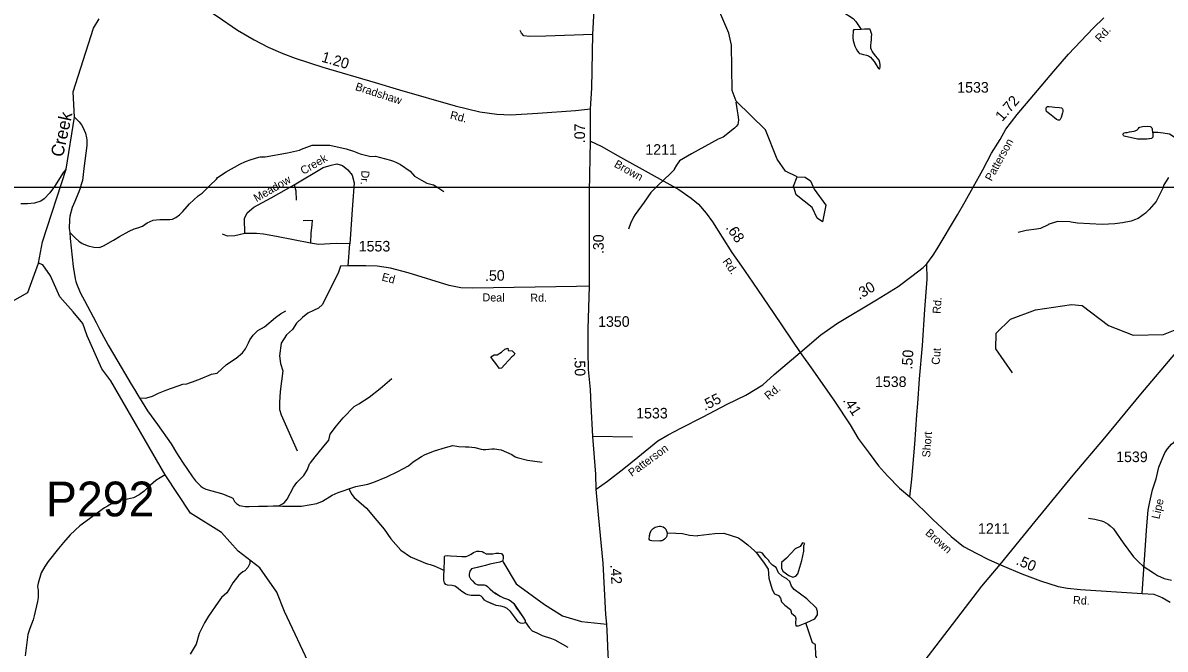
# Model space of a CAD drawing. Extents: x 1473865 to 1648260, y 639067 to 773536.
# Drawn here: x 1501744 to 1515215, y 673226 to 680616 of the extents above; entities that cross this region are included whole.
import ezdxf

# ---------------------------------------------------------------- set-up
doc = ezdxf.new("R2010")
doc.units = 0
for name, color, linetype in [('Exist Hydrographic Creek Single Shore', 7, 'Continuous'), ('Exist Hydrographic Creek Single Shore Label', 7, 'Continuous'), ('Exist Hydrographic Misc Water Feature', 7, 'Continuous'), ('Exist Hydrographic Pond Over 1500 Sq Ft', 7, 'Continuous'), ('Exist Hydrographic Pond Under 1500 Sq Ft', 7, 'Continuous'), ('Exist Road Non-System Type 51', 7, 'Continuous'), ('Exist Road Non-System Type 51 Label', 7, 'Continuous'), ('Exist Road Secondary Mileage Hundredths English Label', 7, 'Continuous'), ('Exist Road Secondary Structure Pipe Number Label', 7, 'Continuous'), ('Exist Road Secondary Type 51 Attributed', 7, 'Continuous'), ('Exist Road Secondary Type 51 Label', 7, 'Continuous'), ('Exist Road Secondary Type 51 Number Label', 7, 'Continuous'), ('Exist Utilities Electrical Transmission Line', 7, 'Continuous'), ('Map Preparation Inset Cut Line', 7, 'Continuous')]:
    doc.layers.add(name, color=color, linetype=linetype)

msp = doc.modelspace()

# ---------------------------------------------------------------- linework, layer by layer
at = {"layer": 'Exist Hydrographic Creek Single Shore'}
for points in [[(1510876, 678797), (1510736, 678866), (1510638, 679009), (1510502, 679353), (1510158, 679692), (1510110, 679817), (1510102, 680353), (1510071, 680494), (1509975, 680713), (1509953, 680897), (1509988, 681194), (1510024, 681654), (1510320, 682357), (1510409, 682690)], [(1501930, 677780), (1501976, 678032), (1502254, 678889), (1502354, 679504), (1502339, 679800), (1502577, 680554), (1502646, 680664)], [(1513413, 676485), (1513218, 676771), (1513221, 676955), (1513390, 677119), (1513684, 677231), (1514110, 677291), (1514235, 677279), (1514548, 677043), (1514838, 676929), (1515196, 676938), (1515373, 677010), (1515567, 677183), (1515620, 677323), (1515943, 677684), (1516089, 677941), (1516238, 678381), (1516350, 678595), (1516528, 679218), (1516717, 679410), (1516785, 679493), (1516876, 679672), (1516963, 679868), (1517072, 680044)], [(1498978, 674558), (1499064, 674962), (1499195, 675284), (1499323, 675492), (1499595, 675715), (1499918, 675942), (1500026, 676061), (1500124, 676212), (1500457, 676388), (1501116, 676996), (1501622, 677330), (1501803, 677435), (1501930, 677780)], [(1505142, 673008), (1504828, 673671), (1504740, 673899), (1504537, 674185), (1504282, 674381), (1504085, 674602), (1503722, 674832), (1503424, 675282), (1502782, 676391), (1502676, 676534), (1502504, 676923), (1502453, 677068), (1502337, 677207), (1502182, 677384), (1502069, 677629), (1501980, 677762), (1501930, 677780)], [(1509341, 674598), (1509446, 674594), (1509523, 674589), (1509604, 674570), (1509697, 674565), (1509705, 674569), (1509903, 674589), (1510009, 674593), (1510184, 674538), (1510228, 674509), (1510295, 674458), (1510374, 674386), (1510418, 674340)], [(1511436, 672629), (1511331, 672712), (1511225, 672823), (1511097, 673147), (1511091, 673282), (1511058, 673299), (1510978, 673537)]]:
    msp.add_lwpolyline(points, dxfattribs=at)
at = {"layer": 'Exist Hydrographic Misc Water Feature'}
for points in [[(1509988, 681194), (1510040, 681142), (1510071, 681118), (1510095, 681105), (1510127, 681093), (1510159, 681080), (1510357, 681009), (1510497, 680986), (1510609, 680980), (1510729, 680964), (1510924, 680914), (1511166, 680829), (1511222, 680808), (1511357, 680758), (1511412, 680745), (1511535, 680665), (1511566, 680632), (1511630, 680538)], [(1511630, 680538), (1511556, 680534), (1511538, 680532), (1511537, 680527), (1511535, 680504), (1511533, 680466), (1511533, 680433), (1511536, 680409), (1511543, 680380), (1511554, 680340), (1511570, 680308), (1511587, 680280), (1511602, 680261), (1511612, 680255), (1511629, 680250), (1511658, 680244), (1511692, 680236), (1511717, 680225), (1511739, 680209), (1511761, 680186), (1511783, 680158), (1511808, 680120), (1511826, 680088), (1511835, 680078), (1511842, 680074), (1511848, 680072), (1511852, 680077), (1511855, 680093), (1511853, 680122), (1511850, 680148), (1511842, 680174), (1511821, 680199), (1511802, 680223), (1511776, 680257), (1511759, 680283), (1511750, 680298), (1511744, 680315), (1511743, 680328), (1511744, 680353), (1511747, 680382), (1511752, 680420), (1511753, 680452), (1511754, 680477), (1511742, 680525), (1511736, 680540), (1511725, 680542), (1511669, 680541), (1511630, 680538)], [(1510152, 679680), (1510168, 679577), (1510175, 679529), (1510182, 679473), (1510181, 679441), (1510175, 679417), (1510158, 679393), (1510136, 679372), (1510004, 679267), (1509945, 679242), (1509630, 679069), (1509489, 678986), (1509452, 678935), (1509423, 678888), (1509423, 678882), (1509401, 678856), (1509376, 678836), (1509232, 678697), (1509150, 678613), (1509070, 678501), (1508966, 678354), (1508947, 678323), (1508910, 678250), (1508887, 678182)], [(1513914, 679621), (1513970, 679617), (1513991, 679611), (1514003, 679601), (1514008, 679586), (1514009, 679571), (1514005, 679552), (1513998, 679525), (1513988, 679499), (1513978, 679477), (1513970, 679469), (1513952, 679468), (1513932, 679476), (1513909, 679496), (1513869, 679526), (1513836, 679554), (1513816, 679571), (1513813, 679585), (1513813, 679604), (1513817, 679620), (1513826, 679630), (1513847, 679630), (1513882, 679625), (1513914, 679621)], [(1502354, 679504), (1502409, 679447), (1502434, 679411), (1502450, 679386), (1502484, 679314), (1502495, 679258), (1502499, 679234), (1502500, 679170), (1502465, 678898), (1502446, 678755), (1502433, 678707), (1502421, 678667), (1502404, 678620), (1502374, 678548), (1502358, 678509), (1502326, 678437), (1502299, 678334), (1502294, 678294), (1502292, 678190), (1502298, 678141)], [(1515067, 679320), (1515068, 679314), (1515071, 679286), (1515070, 679266), (1515063, 679258), (1515054, 679253), (1515032, 679248), (1515021, 679246), (1514998, 679243), (1514938, 679242), (1514890, 679244), (1514731, 679278), (1514722, 679286), (1514719, 679296), (1514719, 679305), (1514730, 679317), (1514749, 679321), (1514767, 679323), (1514795, 679328), (1514849, 679337), (1514880, 679348), (1514890, 679356), (1514899, 679368), (1514907, 679379), (1514917, 679385), (1514948, 679394), (1515004, 679395), (1515038, 679393), (1515046, 679388), (1515056, 679377), (1515061, 679367), (1515063, 679354), (1515067, 679326), (1515067, 679320)], [(1515656, 679110), (1515559, 679176), (1515496, 679213), (1515321, 679268), (1515266, 679303), (1515192, 679315), (1515130, 679320), (1515090, 679321), (1515067, 679320)], [(1502298, 678141), (1502366, 678075), (1502405, 678040), (1502445, 678011), (1502516, 677986), (1502580, 677969), (1502648, 677964), (1502696, 677983), (1502815, 678050), (1502884, 678095), (1502997, 678159), (1503056, 678186), (1503100, 678197), (1503156, 678218), (1503209, 678257), (1503282, 678287), (1503358, 678294), (1503478, 678296), (1503510, 678301), (1503550, 678318), (1503591, 678350), (1503629, 678389), (1503709, 678479), (1503811, 678573), (1503859, 678608), (1503951, 678695), (1504028, 678773), (1504038, 678789), (1504140, 678859), (1504305, 678950), (1504370, 678981), (1504438, 679005), (1504527, 679032), (1504543, 679035), (1504601, 679036), (1504864, 679081), (1505008, 679114), (1505032, 679126), (1505157, 679172), (1505279, 679174), (1505365, 679172), (1505556, 679128), (1505644, 679102), (1505723, 679069), (1505847, 679039), (1505903, 679042), (1506078, 678994), (1506117, 678982), (1506149, 678969), (1506197, 678944), (1506313, 678866), (1506362, 678805), (1506445, 678760), (1506509, 678726), (1506588, 678705), (1506628, 678682), (1506707, 678627)], [(1502254, 678889), (1502222, 678853), (1502119, 678685), (1502064, 678609), (1501995, 678539), (1501956, 678513), (1501880, 678488), (1501801, 678479), (1501721, 678481)], [(1515256, 678792), (1515201, 678703), (1515186, 678667), (1515145, 678580), (1515107, 678509), (1515026, 678413), (1514985, 678371), (1514896, 678309), (1514855, 678290), (1514815, 678274), (1514711, 678256), (1514620, 678245), (1514474, 678235), (1514183, 678252), (1514107, 678264), (1514091, 678266), (1513945, 678273), (1513835, 678237), (1513835, 678233), (1513746, 678191), (1513698, 678180), (1513577, 678166), (1513481, 678142)], [(1502298, 678141), (1502302, 678070), (1502336, 677742), (1502361, 677597), (1502369, 677565), (1502376, 677541), (1502391, 677501), (1502426, 677428), (1502472, 677339), (1502608, 677081), (1502650, 677000), (1502724, 676863), (1502751, 676814), (1502863, 676620), (1503023, 676354), (1503061, 676289), (1503100, 676224), (1503121, 676192)], [(1503121, 676192), (1503192, 676188), (1503232, 676198), (1503272, 676213), (1503345, 676248), (1503441, 676284), (1503631, 676354), (1503679, 676357), (1503711, 676369), (1503743, 676380), (1503840, 676416), (1503969, 676472), (1504031, 676484), (1504037, 676482), (1504147, 676584), (1504260, 676660), (1504333, 676721), (1504370, 676768), (1504407, 676839), (1504420, 676877), (1504461, 676932), (1504516, 676985), (1504594, 677030), (1504723, 677141), (1504781, 677184), (1504846, 677219)], [(1507263, 676676), (1507302, 676700), (1507336, 676700), (1507387, 676731), (1507429, 676767), (1507463, 676778), (1507466, 676748), (1507516, 676747), (1507545, 676714), (1507536, 676690), (1507511, 676674), (1507388, 676541), (1507366, 676538), (1507348, 676559), (1507320, 676597), (1507292, 676637), (1507263, 676676)], [(1504764, 674918), (1504805, 674941), (1504829, 674958), (1504862, 674996), (1504936, 675138), (1504977, 675194), (1505018, 675237), (1505059, 675274), (1505100, 675347), (1505125, 675411), (1505135, 675426), (1505191, 675497), (1505279, 675600), (1505354, 675690), (1505367, 675762), (1505443, 675860), (1505523, 675955), (1505651, 676088), (1505707, 676120), (1505827, 676201), (1505957, 676300), (1506095, 676418)], [(1503121, 676192), (1503213, 676038), (1503334, 675876), (1503494, 675649), (1503556, 675544), (1503628, 675431), (1503743, 675261), (1503782, 675212), (1503827, 675163), (1503845, 675149), (1503864, 675134), (1503904, 675114), (1504087, 675062), (1504111, 675054), (1504167, 675033), (1504198, 675020), (1504222, 675006), (1504241, 674967), (1504263, 674943), (1504301, 674922), (1504324, 674916), (1504364, 674911), (1504412, 674910), (1504524, 674912), (1504628, 674914), (1504698, 674919), (1504764, 674918)], [(1505589, 675118), (1505672, 675144), (1505813, 675174), (1505885, 675196), (1506038, 675261), (1506167, 675323), (1506226, 675352), (1506291, 675391), (1506349, 675436), (1506444, 675498), (1506487, 675521), (1506519, 675536), (1506567, 675555), (1506600, 675567), (1506728, 675604), (1506815, 675628), (1506885, 675617), (1506964, 675612), (1507005, 675615), (1507076, 675604), (1507148, 675584), (1507172, 675582), (1507204, 675581), (1507274, 675590), (1507308, 675589), (1507384, 675576), (1507509, 675522), (1507550, 675497), (1507574, 675488), (1507694, 675456), (1507869, 675431)], [(1503424, 675282), (1503363, 675248), (1503314, 675215), (1503249, 675160), (1503176, 675089), (1503115, 675045), (1503050, 675010), (1502980, 674995), (1502902, 674985), (1502829, 674958), (1502789, 674939), (1502741, 674912), (1502708, 674892), (1502635, 674842), (1502532, 674762), (1502417, 674682), (1502303, 674574), (1502223, 674486), (1502164, 674415), (1502043, 674259), (1502004, 674200), (1501961, 674127), (1501924, 674004), (1501918, 673964), (1501923, 673917), (1501925, 673836), (1501916, 673787), (1501877, 673621), (1501865, 673573), (1501827, 673470), (1501805, 673400), (1501773, 673147)], [(1504764, 674918), (1504808, 674915), (1505032, 674913), (1505213, 674945), (1505277, 674972), (1505390, 675042), (1505463, 675074), (1505523, 675095), (1505589, 675118)], [(1505589, 675118), (1505623, 675049), (1505650, 675017), (1505674, 674994), (1505796, 674890), (1505917, 674743), (1506007, 674642), (1506085, 674529), (1506203, 674395), (1506317, 674317), (1506436, 674263), (1506492, 674242), (1506516, 674233), (1506547, 674225), (1506595, 674208), (1506667, 674178), (1506711, 674153)], [(1514311, 674771), (1514384, 674761), (1514463, 674739), (1514487, 674731), (1514543, 674702), (1514566, 674683), (1514606, 674647), (1514719, 674479), (1514842, 674316), (1514904, 674251), (1514957, 674206), (1515076, 674128), (1515126, 674097), (1515203, 674058), (1515291, 674040)], [(1509341, 674598), (1509337, 674560), (1509331, 674544), (1509312, 674522), (1509296, 674513), (1509280, 674505), (1509264, 674505), (1509256, 674501), (1509160, 674503), (1509144, 674507), (1509136, 674514), (1509132, 674524), (1509133, 674564), (1509137, 674572), (1509138, 674588), (1509154, 674627), (1509177, 674651), (1509199, 674664), (1509247, 674677), (1509263, 674677), (1509295, 674669), (1509311, 674658), (1509325, 674642), (1509341, 674598)], [(1509341, 674598), (1509337, 674560), (1509331, 674544), (1509312, 674522), (1509296, 674513), (1509280, 674505), (1509256, 674501), (1509160, 674503), (1509144, 674507), (1509136, 674514), (1509132, 674524), (1509133, 674564), (1509138, 674588), (1509154, 674627), (1509177, 674651), (1509199, 674664), (1509247, 674677), (1509263, 674677), (1509295, 674669), (1509311, 674658), (1509325, 674642), (1509341, 674598)], [(1506711, 674153), (1506716, 674287), (1506715, 674316), (1506722, 674329), (1506747, 674330), (1506786, 674327), (1506862, 674322), (1506920, 674320), (1506971, 674320), (1506993, 674329), (1507030, 674346), (1507058, 674365), (1507097, 674381), (1507125, 674384), (1507159, 674377), (1507179, 674365), (1507208, 674352), (1507257, 674349), (1507286, 674352), (1507321, 674357), (1507356, 674358), (1507383, 674356), (1507394, 674349), (1507407, 674327), (1507408, 674303), (1507406, 674274), (1507397, 674263), (1507370, 674254), (1507330, 674245), (1507251, 674228), (1507200, 674215), (1507105, 674190), (1507036, 674172), (1507015, 674145), (1507008, 674110), (1507009, 674086), (1507024, 674057), (1507045, 674031), (1507073, 674002), (1507111, 673985), (1507183, 673984), (1507206, 673977), (1507222, 673965), (1507253, 673937), (1507283, 673911), (1507308, 673892), (1507315, 673890), (1507373, 673850), (1507414, 673832), (1507473, 673813), (1507504, 673793), (1507533, 673764), (1507565, 673711), (1507602, 673662), (1507641, 673607), (1507667, 673563), (1507669, 673549)], [(1506711, 674153), (1506716, 674287), (1506715, 674316), (1506722, 674329), (1506747, 674330), (1506786, 674327), (1506862, 674322), (1506920, 674320), (1506971, 674320), (1506993, 674329), (1507030, 674346), (1507058, 674365), (1507097, 674381), (1507125, 674384), (1507159, 674377), (1507179, 674365), (1507208, 674352), (1507257, 674349), (1507286, 674352), (1507321, 674357), (1507356, 674358), (1507383, 674356), (1507394, 674349), (1507407, 674327), (1507408, 674303), (1507406, 674274), (1507397, 674263), (1507370, 674254), (1507330, 674245), (1507251, 674228), (1507200, 674215), (1507036, 674172), (1507015, 674145), (1507008, 674110), (1507009, 674086), (1507024, 674057), (1507045, 674031), (1507073, 674002), (1507111, 673985), (1507183, 673984), (1507206, 673977), (1507222, 673965), (1507253, 673937), (1507283, 673911), (1507308, 673892), (1507373, 673850), (1507414, 673832), (1507473, 673813), (1507504, 673793), (1507533, 673764), (1507641, 673607), (1507667, 673563), (1507669, 673549)], [(1504421, 674277), (1504420, 674237), (1504399, 674189), (1504363, 674152), (1504338, 674138), (1504290, 674101), (1504220, 674009), (1504191, 673953), (1504148, 673892), (1504087, 673834), (1504048, 673780), (1503933, 673614), (1503887, 673535), (1503822, 673410), (1503787, 673285), (1503719, 673166)], [(1507669, 673549), (1507659, 673533), (1507635, 673529), (1507614, 673532), (1507587, 673547), (1507542, 673606), (1507495, 673669), (1507455, 673707), (1507423, 673723), (1507382, 673732), (1507326, 673743), (1507268, 673766), (1507217, 673787), (1507190, 673805), (1507168, 673831), (1507150, 673852), (1507134, 673860), (1507108, 673861), (1507079, 673858), (1507032, 673859), (1506992, 673868), (1506965, 673880), (1506921, 673908), (1506883, 673939), (1506858, 673959), (1506839, 673970), (1506806, 673979), (1506753, 673983), (1506731, 673988), (1506717, 674010), (1506708, 674040), (1506709, 674104), (1506711, 674153)], [(1507669, 673549), (1507659, 673533), (1507635, 673529), (1507614, 673532), (1507587, 673547), (1507542, 673606), (1507495, 673669), (1507455, 673707), (1507423, 673723), (1507382, 673732), (1507326, 673743), (1507217, 673787), (1507190, 673805), (1507168, 673831), (1507150, 673852), (1507134, 673860), (1507108, 673861), (1507079, 673858), (1507032, 673859), (1506992, 673868), (1506965, 673880), (1506921, 673908), (1506883, 673939), (1506858, 673959), (1506839, 673970), (1506806, 673979), (1506753, 673983), (1506731, 673988), (1506717, 674010), (1506708, 674040), (1506709, 674104), (1506711, 674153)], [(1507669, 673549), (1507715, 673480), (1507751, 673442), (1507804, 673417), (1507868, 673388), (1507979, 673350), (1508019, 673337), (1508082, 673300), (1508170, 673249)]]:
    msp.add_lwpolyline(points, dxfattribs=at)
at = {"layer": 'Exist Hydrographic Pond Over 1500 Sq Ft'}
for points in [[(1510940, 674479), (1510911, 674439), (1510852, 674408), (1510749, 674298), (1510691, 674250), (1510691, 674180), (1510705, 674147), (1510777, 674094), (1510826, 674076), (1510861, 674087), (1510885, 674116), (1510929, 674274), (1510953, 674382), (1510953, 674430), (1510953, 674450), (1510964, 674474)], [(1510390, 674367), (1510480, 674252), (1510535, 674171), (1510542, 674063), (1510579, 673931), (1510608, 673880), (1510656, 673858), (1510680, 673828), (1510691, 673786), (1510729, 673744), (1510795, 673696), (1510808, 673652), (1510850, 673614), (1510861, 673586), (1510856, 673531), (1510861, 673502), (1510892, 673502), (1510988, 673542), (1511085, 673583), (1511116, 673632), (1511116, 673669), (1511105, 673711), (1510991, 673821), (1510839, 673931), (1510808, 673971), (1510790, 674026), (1510755, 674056), (1510700, 674087), (1510656, 674125), (1510628, 674188), (1510586, 674219), (1510548, 674252), (1510542, 674274), (1510507, 674309), (1510482, 674334), (1510465, 674358), (1510434, 674371)]]:
    msp.add_lwpolyline(points, close=True, dxfattribs=at)
at = {"layer": 'Exist Hydrographic Pond Under 1500 Sq Ft'}
msp.add_lwpolyline([(1510876, 678797), (1510968, 678796), (1511034, 678752), (1511074, 678652), (1511212, 678466), (1511176, 678266), (1511110, 678310), (1511053, 678436), (1510864, 678588), (1510833, 678690), (1510876, 678797)], dxfattribs=at)
at = {"layer": 'Exist Road Non-System Type 51'}
msp.add_line((1508933, 675727), (1508464, 675737), dxfattribs=at)
for points in [[(1508467, 680480), (1507912, 680459), (1507720, 680454), (1507652, 680463), (1507623, 680495), (1507610, 680527)], [(1504942, 678706), (1505286, 678908), (1505381, 678938), (1505445, 678951), (1505514, 678934), (1505578, 678882), (1505626, 678817), (1505651, 678727), (1505630, 678469), (1505600, 678009)], [(1504362, 678129), (1504358, 678306), (1504388, 678375), (1504470, 678439), (1504672, 678551), (1504942, 678706)], [(1504942, 678706), (1504962, 678633), (1504968, 678523)], [(1505049, 678282), (1505155, 678289), (1505154, 678234), (1505142, 678136), (1505136, 678018)], [(1504362, 678129), (1504246, 678104), (1504156, 678099), (1504100, 678121)], [(1505136, 678018), (1504736, 678095), (1504581, 678121), (1504500, 678129), (1504362, 678129)], [(1505600, 678009), (1505441, 678013), (1505230, 678000), (1505136, 678018)], [(1505581, 677748), (1505600, 678009)], [(1505491, 677743), (1505461, 677662), (1505345, 677430), (1505276, 677292), (1505229, 677249), (1505173, 677223), (1505104, 677189), (1505044, 677141), (1504971, 677073), (1504925, 676996), (1504852, 676936), (1504792, 676837), (1504770, 676687), (1504783, 676596), (1504809, 676510), (1504779, 676265), (1504771, 676138), (1504771, 676052), (1504792, 675992), (1504981, 675566)], [(1505581, 677748), (1505491, 677743)], [(1505787, 677748), (1505581, 677748)], [(1507404, 674262), (1507562, 673997), (1507895, 673755), (1508108, 673621), (1508334, 673553), (1508629, 673521)]]:
    msp.add_lwpolyline(points, dxfattribs=at)
at = {"layer": 'Exist Road Secondary Type 51 Attributed'}
msp.add_line((1508437, 679218), (1508439, 679600), dxfattribs=at)
for points in [[(1508439, 679600), (1508453, 679846), (1508467, 680480), (1508481, 680768), (1508498, 681223), (1508503, 681535), (1508510, 681751)], [(1502990, 681362), (1503235, 681230), (1503492, 681054), (1504034, 680694), (1504275, 680528), (1504472, 680415), (1504639, 680330), (1504812, 680253), (1504955, 680197), (1505281, 680092), (1505898, 679912), (1506187, 679824), (1506844, 679638), (1507135, 679565), (1507332, 679538), (1507500, 679531), (1507816, 679550), (1508261, 679581), (1508439, 679600)], [(1512403, 677772), (1512479, 677876), (1512525, 677950), (1512766, 678350), (1512858, 678509), (1512952, 678676), (1513065, 678882), (1513169, 679078), (1513269, 679241), (1513338, 679360), (1513470, 679536), (1513665, 679765), (1513904, 680047), (1514077, 680248), (1514367, 680552), (1514491, 680676)], [(1508425, 677507), (1508425, 677903), (1508426, 678621), (1508437, 679218)], [(1508437, 679218), (1508566, 679160), (1508794, 679029), (1509480, 678648), (1509627, 678547), (1509710, 678478), (1509802, 678371), (1509876, 678268), (1510105, 677908), (1510218, 677746), (1510349, 677558), (1510599, 677185), (1510909, 676726)], [(1508425, 677507), (1508272, 677504), (1507052, 677487), (1506910, 677489), (1506772, 677515), (1506290, 677665), (1506081, 677720), (1505922, 677746), (1505787, 677748)], [(1510909, 676726), (1511155, 676935), (1511350, 677073), (1511810, 677348), (1512066, 677506), (1512228, 677625), (1512362, 677728), (1512403, 677772)], [(1512205, 675022), (1512228, 675232), (1512264, 675644), (1512287, 675989), (1512300, 676124), (1512319, 676416), (1512353, 676810), (1512380, 677233), (1512408, 677592), (1512403, 677772)], [(1508505, 675115), (1508500, 675291), (1508464, 675737), (1508447, 676104), (1508438, 676291), (1508415, 676525), (1508411, 676739), (1508409, 677003), (1508425, 677507)], [(1508505, 675115), (1508639, 675207), (1508831, 675356), (1508996, 675491), (1509233, 675684), (1509353, 675755), (1509504, 675832), (1509765, 675967), (1510051, 676115), (1510269, 676221), (1510469, 676344), (1510603, 676468), (1510909, 676726)], [(1510909, 676726), (1511061, 676517), (1511315, 676153), (1511499, 675873), (1511596, 675711), (1511724, 675539), (1511833, 675389), (1511942, 675270), (1512083, 675124), (1512205, 675022)], [(1514945, 673884), (1514997, 674680), (1515016, 674865), (1515033, 674966), (1515065, 675106), (1515108, 675235), (1515142, 675373), (1515187, 675489), (1515213, 675544), (1515241, 675590), (1515289, 675646), (1515369, 675712), (1515556, 675834), (1515993, 676079), (1516495, 676370), (1516740, 676517), (1517018, 676679)], [(1508661, 672877), (1508659, 672997), (1508647, 673165), (1508640, 673358), (1508629, 673521), (1508621, 673636), (1508586, 674240), (1508533, 674811), (1508505, 675115)], [(1512205, 675022), (1512477, 674756), (1512693, 674556), (1512835, 674438), (1512993, 674353), (1513132, 674283), (1513299, 674208), (1513523, 674113), (1513744, 674033), (1513955, 673964), (1514065, 673944), (1514215, 673930), (1514945, 673884)], [(1514945, 673884), (1515081, 673873), (1515179, 673837), (1515274, 673781)]]:
    msp.add_lwpolyline(points, dxfattribs=at)
at = {"layer": 'Exist Utilities Electrical Transmission Line'}
msp.add_lwpolyline([(1506385, 665628), (1506770, 666053), (1507100, 666420), (1507481, 666836), (1507790, 667171), (1508222, 667659), (1508647, 668220), (1509087, 668789), (1509549, 669395), (1509971, 669930), (1510415, 670507), (1510870, 671096), (1511322, 671694), (1511747, 672253), (1512154, 672794), (1512513, 673264), (1513055, 673971), (1513269, 674224), (1513683, 674731), (1514130, 675278), (1514502, 675721), (1514928, 676234), (1515340, 676724)], dxfattribs=at)
at = {"layer": 'Map Preparation Inset Cut Line'}
msp.add_lwpolyline([(1481538, 640573), (1544131, 640573), (1544131, 678674), (1481538, 678674), (1481538, 640573)], dxfattribs=at)

# ---------------------------------------------------------------- texts
at = {"layer": 'Exist Hydrographic Creek Single Shore Label'}
msp.add_text('Creek', height=150, rotation=77.8154, dxfattribs=at).set_placement((1502217, 679024))
at = {"layer": 'Exist Road Non-System Type 51 Label'}
for s, rotation, p in [('Creek', 30.1491, (1505052, 678821)), ('Meadow', 30.1491, (1504500, 678498)), ('Dr.', 266.4002, (1505738, 678876))]:
    msp.add_text(s, height=95, rotation=rotation, dxfattribs=at).set_placement(p)
at = {"layer": 'Exist Road Secondary Mileage Hundredths English Label'}
for s, rotation, p in [('1.20', 343.7612, (1505257, 680160)), ('1.72', 49.517, (1513294, 679444)), ('.07', 89.7141, (1508373, 679195)), ('.30', 89.9136, (1508594, 677887)), ('.68', 304.9616, (1510028, 678198)), ('.50', 0.7895, (1507195, 677571)), ('.30', 30.8504, (1511608, 677346)), ('.50', 271.2521, (1508249, 676678)), ('.50', 86.1675, (1512231, 676523)), ('.55', 27.2565, (1509785, 676035)), ('.41', 303.1781, (1511410, 676161)), ('.42', 273.2774, (1508672, 674221)), ('.50', 336.9295, (1513447, 674230))]:
    msp.add_text(s, height=125, rotation=rotation, dxfattribs=at).set_placement(p)
at = {"layer": 'Exist Road Secondary Structure Pipe Number Label'}
msp.add_text('P292', height=410.1, dxfattribs=at).set_placement((1502016, 674793))
at = {"layer": 'Exist Road Secondary Type 51 Label'}
for s, rotation, p in [('Rd.', 48.0912, (1514450, 680380)), ('Bradshaw', 342.1643, (1505657, 679824)), ('Rd.', 345.9674, (1506776, 679486)), ('Patterson', 61.3054, (1513168, 678740)), ('Brown', 330.9658, (1508709, 678921)), ('Rd.', 304.9617, (1509991, 677800)), ('Ed', 345.1935, (1505969, 677577)), ('Deal', 359.1691, (1507164, 677330)), ('Rd.', 0.7895, (1507729, 677324)), ('Rd.', 86.1419, (1512566, 677180)), ('Cut', 85.0686, (1512553, 676578)), ('Rd.', 39.6211, (1510538, 676163)), ('Short', 85.8584, (1512443, 675485)), ('Patterson', 36.046, (1508926, 675256)), ('Lipe', 77.304, (1515146, 674755)), ('Brown', 318.524, (1512379, 674586)), ('Rd.', 356.7241, (1514126, 673760))]:
    msp.add_text(s, height=95, rotation=rotation, dxfattribs=at).set_placement(p)
at = {"layer": 'Exist Road Secondary Type 51 Number Label'}
for s, p in [('1533', (1512763, 679792)), ('1211', (1509085, 679059)), ('1553', (1505705, 677918)), ('1350', (1508528, 677029)), ('1538', (1511793, 676319)), ('1533', (1508977, 675948)), ('1539', (1514637, 675433)), ('1211', (1513008, 674587))]:
    msp.add_text(s, height=125, dxfattribs=at).set_placement(p)

doc.saveas('drawing.dxf')
